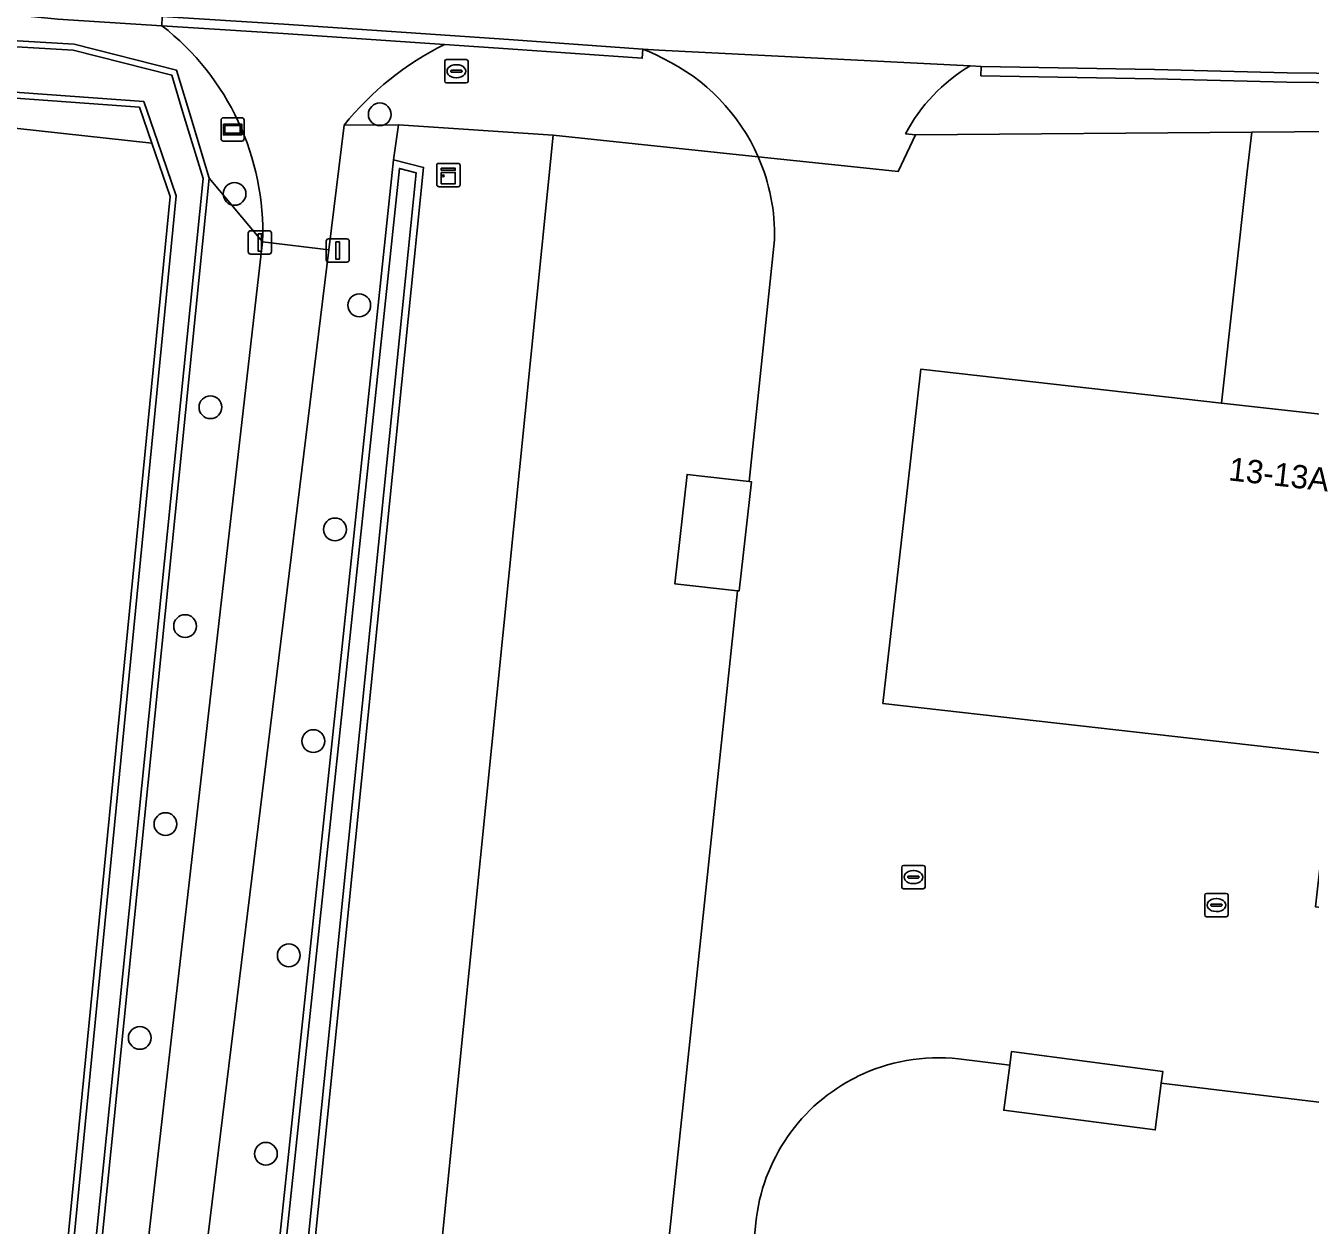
# Model space of a CAD drawing. Extents: x 162510 to 163918, y 388494 to 389774.
# Drawn here: x 162964.3 to 163019.4, y 388916.7 to 388968.2 of the extents above; entities that cross this region are included whole.
import ezdxf

# ---------------------------------------------------------------- set-up
doc = ezdxf.new("R2010")
doc.units = 0
for name, color, linetype in [('IMGEO_Afsluitpaal', 7, 'Continuous'), ('IMGEO_Boom', 7, 'Continuous'), ('IMGEO_Erf', 7, 'Continuous'), ('IMGEO_Grasland_agrarisch', 7, 'Continuous'), ('IMGEO_Grasland_overig', 7, 'Continuous'), ('IMGEO_Groenvoorziening', 7, 'Continuous'), ('IMGEO_Kast', 7, 'Continuous'), ('IMGEO_Kolk', 7, 'Continuous'), ('IMGEO_Loofbos', 7, 'Continuous'), ('IMGEO_Oever', 7, 'Continuous'), ('IMGEO_Pand', 7, 'Continuous'), ('IMGEO_Pand_nummerreeks', 7, 'Continuous'), ('IMGEO_Rijbaan_lokaal_gesloten', 7, 'Continuous'), ('IMGEO_Rijbaan_lokaal_halfverhard', 7, 'Continuous'), ('IMGEO_Rijbaan_lokaal_onverhard', 7, 'Continuous'), ('IMGEO_Rijbaan_lokaal_open', 7, 'Continuous'), ('IMGEO_Rioolput', 7, 'Continuous'), ('IMGEO_Waterloop', 7, 'Continuous'), ('IMGEO_Wegwijzer', 7, 'Continuous')]:
    doc.layers.add(name, color=color, linetype=linetype)

msp = doc.modelspace()

# ---------------------------------------------------------------- linework, layer by layer
at = {"layer": 'IMGEO_Afsluitpaal'}
for p, q in [((162973.867, 388958.456), (162973.867, 388959.256)), ((162973.867, 388959.256), (162973.867, 388958.456)), ((162973.967, 388959.356), (162974.757, 388959.356)), ((162974.757, 388959.356), (162973.967, 388959.356)), ((162974.857, 388959.256), (162974.857, 388958.456)), ((162974.857, 388958.456), (162974.857, 388959.256)), ((162977.31, 388959.008), (162978.1, 388959.008)), ((162978.1, 388959.008), (162977.31, 388959.008)), ((162977.21, 388958.108), (162977.21, 388958.908)), ((162977.21, 388958.908), (162977.21, 388958.108)), ((162978.2, 388958.908), (162978.2, 388958.108)), ((162978.2, 388958.108), (162978.2, 388958.908)), ((162974.757, 388958.356), (162973.967, 388958.356)), ((162973.967, 388958.356), (162974.757, 388958.356)), ((162978.1, 388958.008), (162977.31, 388958.008)), ((162977.31, 388958.008), (162978.1, 388958.008))]:
    msp.add_line(p, q, dxfattribs=at)
for points in [[(162974.287, 388959.231), (162974.437, 388959.231), (162974.437, 388958.481), (162974.287, 388958.481), (162974.287, 388959.231)], [(162977.63, 388958.883), (162977.78, 388958.883), (162977.78, 388958.133), (162977.63, 388958.133), (162977.63, 388958.883)]]:
    msp.add_lwpolyline(points, dxfattribs=at)
for centre, start, end in [((162973.967, 388959.256), 90, 180), ((162973.967, 388959.256), 90, 180), ((162974.757, 388959.256), 0, 90), ((162974.757, 388959.256), 360, 90), ((162977.31, 388958.908), 90, 180), ((162977.31, 388958.908), 90, 180), ((162978.1, 388958.908), 0, 90), ((162978.1, 388958.908), 360, 90), ((162973.967, 388958.456), 180, 270), ((162973.967, 388958.456), 180, 270), ((162974.757, 388958.456), 270, 0), ((162974.757, 388958.456), 270, 0), ((162977.31, 388958.108), 180, 270), ((162977.31, 388958.108), 180, 270), ((162978.1, 388958.108), 270, 0), ((162978.1, 388958.108), 270, 0)]:
    msp.add_arc(centre, 0.1, start, end, dxfattribs=at)
at = {"layer": 'IMGEO_Boom'}
for centre in [(162979.51, 388964.352), (162973.276, 388960.939), (162978.627, 388956.157), (162972.241, 388951.779), (162977.588, 388946.536), (162971.154, 388942.386), (162976.658, 388937.446), (162970.312, 388933.887), (162975.605, 388928.252), (162969.21, 388924.707), (162974.621, 388919.731)]:
    msp.add_circle(centre, 0.489, dxfattribs=at)
at = {"layer": 'IMGEO_Erf'}
for points in [[(162995.751, 388962.533), (162986.956, 388963.458), (162980.697, 388901.303), (162990.226, 388900.063), (162994.86, 388943.901)], [(163020.152, 388934.613), (163022.461, 388934.353), (163022.747, 388936.621), (163001.105, 388939.069), (163002.165, 388948.444), (163002.726, 388953.412), (163015.629, 388951.954), (163016.732, 388961.895), (163016.933, 388963.586), (163002.495, 388963.475), (163001.763, 388961.901), (163000, 388962.087), (162995.751, 388962.533)], [(163052.955, 388961.925), (163052.129, 388961.909), (163037.03, 388963.741), (163016.933, 388963.586), (163016.732, 388961.895), (163015.629, 388951.954), (163036.085, 388949.677), (163035.083, 388940.766), (163023.643, 388942.053), (163023.027, 388936.591), (163022.747, 388936.621), (163022.461, 388934.353), (163022.572, 388934.34), (163022.219, 388931.205), (163022.177, 388930.832), (163022.089, 388930.055), (163021.922, 388930.074), (163020.882, 388921.826), (163013.048, 388922.764), (163012.786, 388920.756), (163006.291, 388921.603), (163006.543, 388923.542), (163004.349, 388923.805)], [(162995.647, 388916.762), (162993.951, 388899.578), (163000, 388898.791), (163022.857, 388895.974), (163027.699, 388896.079), (163053.896, 388896.647), (163054.882, 388896.663), (163054.783, 388897.65), (163054.44, 388908.441), (163052.955, 388961.925)], [(162996.452, 388958.963), (162995.356, 388948.595), (162995.462, 388948.583), (162994.932, 388943.893), (162994.86, 388943.901), (162990.226, 388900.063), (162993.951, 388899.578), (162995.647, 388916.762)], [(162994.86, 388943.901), (162992.171, 388944.205), (162992.701, 388948.895), (162995.356, 388948.595), (162996.452, 388958.963)], [(163004.349, 388923.805), (163006.543, 388923.542), (163006.618, 388924.118), (163013.114, 388923.271), (163013.048, 388922.764), (163020.882, 388921.826), (163021.922, 388930.074), (163019.669, 388930.328), (163019.756, 388931.104), (163020.152, 388934.613)]]:
    msp.add_lwpolyline(points, dxfattribs=at)
for centre, radius, start, end in [((162988.096, 388959.176), 8.359, 358.5401, 23.6783), ((162988.096, 388959.176), 8.359, 358.5401, 23.6783), ((163003.479, 388915.978), 7.876, 83.6593, 116.2168), ((163003.479, 388915.978), 7.876, 83.6593, 116.2168), ((163003.476, 388915.985), 7.867, 116.2202, 174.3326), ((163003.476, 388915.985), 7.867, 116.2202, 174.3326)]:
    msp.add_arc(centre, radius, start, end, dxfattribs=at)
at = {"layer": 'IMGEO_Grasland_agrarisch'}
msp.add_lwpolyline([(162965.269, 388906.51), (162965.295, 388907.571), (162970.507, 388960.823), (162969.722, 388963.115), (162943.576, 388965.984), (162934.148, 388968.56), (162924.889, 388971.244), (162921.313, 388972.477), (162913.718, 388966.327), (162905.083, 388967.364), (162899.047, 388963.626), (162890.416, 388958.224), (162881.009, 388955.532), (162875.047, 388956.022), (162874.432, 388960.337)], dxfattribs=at)
at = {"layer": 'IMGEO_Grasland_overig'}
for points in [[(162890.275, 389028.321), (162906.761, 389000), (162914.021, 388987.018), (162919.521, 388978.287), (162925.982, 388975.254), (162939.232, 388969.776), (162946.964, 388968.638), (162951.321, 388968.254), (162966.391, 388967.363), (162970.783, 388966.255), (162971.31, 388964.515), (162972.188, 388961.62), (162974.481, 388958.888)], [(162874.432, 388960.337), (162875.047, 388956.022), (162881.009, 388955.532), (162890.416, 388958.224), (162899.047, 388963.626), (162905.083, 388967.364), (162913.718, 388966.327), (162921.313, 388972.477), (162924.889, 388971.244), (162934.148, 388968.56), (162943.576, 388965.984), (162969.722, 388963.115), (162969.194, 388964.658), (162943.616, 388966.516), (162926.272, 388973.119), (162925.379, 388974.383)], [(162970.158, 388968.16), (162965.692, 388968.446), (162953.235, 388969.706), (162947.107, 388970.584)], [(162990.798, 388967.159), (162990.776, 388966.76), (162985.026, 388967.165), (162982.289, 388967.352)], [(163068.575, 388965.498), (163059.251, 388965.446), (163049.249, 388965.428), (163035.814, 388965.597), (163027.249, 388965.634), (163018.442, 388965.738), (163012.75, 388965.872), (163005.306, 388966.012), (163005.318, 388966.412), (163004.846, 388966.436)], [(163002.071, 388963.522), (163002.495, 388963.475), (163016.933, 388963.586), (163037.03, 388963.741), (163052.129, 388961.909), (163052.955, 388961.925), (163059.41, 388962.047), (163068.888, 388962.174), (163076.92, 388962.425), (163082.659, 388962.692), (163086.751, 388963.465), (163090.188, 388964.057), (163089.586, 388966.085)], [(162977.98, 388963.885), (162980.313, 388963.907), (162986.956, 388963.458), (162995.751, 388962.533)]]:
    msp.add_lwpolyline(points, dxfattribs=at)
for centre, radius, start, end in [((162963.246, 388959.294), 11.242, 357.9327, 52.0611), ((162987.864, 388956.012), 12.636, 116.1792, 141.4608), ((162988.346, 388960.765), 6.848, 61.0111, 69.0203), ((162987.987, 388959.108), 8.486, 23.8072, 64.3172), ((163008.676, 388960.01), 7.481, 120.7977, 152.0016)]:
    msp.add_arc(centre, radius, start, end, dxfattribs=at)
at = {"layer": 'IMGEO_Groenvoorziening'}
for points in [[(162974.2, 388906.548), (162980.096, 388962.403), (162980.313, 388963.907), (162977.98, 388963.885), (162977.325, 388958.54), (162971.876, 388914.048)], [(162969.46, 388914.978), (162974.481, 388958.888), (162972.188, 388961.62), (162966.787, 388908.195)]]:
    msp.add_lwpolyline(points, dxfattribs=at)
at = {"layer": 'IMGEO_Kast'}
for p, q in [((162981.955, 388961.324), (162981.955, 388962.165)), ((162981.955, 388962.165), (162981.955, 388961.324)), ((162982.03, 388962.249), (162982.871, 388962.249)), ((162982.871, 388962.249), (162982.03, 388962.249)), ((162982.955, 388962.174), (162982.955, 388961.333)), ((162982.955, 388961.333), (162982.955, 388962.174)), ((162982.88, 388961.249), (162982.039, 388961.249)), ((162982.039, 388961.249), (162982.88, 388961.249))]:
    msp.add_line(p, q, dxfattribs=at)
for points in [[(162982.15, 388962.039), (162982.75, 388962.039), (162982.75, 388961.954), (162982.15, 388961.954), (162982.15, 388962.039)], [(162982.15, 388961.864), (162982.75, 388961.864), (162982.75, 388961.375), (162982.15, 388961.375), (162982.15, 388961.864)]]:
    msp.add_lwpolyline(points, dxfattribs=at)
msp.add_circle((162982.234, 388961.713), 0.0377, dxfattribs=at)
for centre, start, end in [((162982.033, 388962.171), 92.4484, 184.2845), ((162982.033, 388962.171), 92.4484, 184.2845), ((162982.877, 388962.171), 2.4484, 94.2845), ((162982.877, 388962.171), 2.4484, 94.2845), ((162982.033, 388961.327), 182.4484, 274.2845), ((162982.033, 388961.327), 182.4484, 274.2845), ((162982.877, 388961.327), 272.4484, 4.2845), ((162982.877, 388961.327), 272.4484, 4.2845)]:
    msp.add_arc(centre, 0.0779, start, end, dxfattribs=at)
at = {"layer": 'IMGEO_Kolk'}
for p, q in [((163001.909, 388931.184), (163001.909, 388932.036)), ((163001.984, 388932.11), (163002.836, 388932.11)), ((163002.91, 388932.036), (163002.91, 388931.184)), ((163002.168, 388931.604), (163002.168, 388931.616)), ((163002.606, 388931.567), (163002.208, 388931.567)), ((163002.211, 388931.653), (163002.609, 388931.653)), ((163002.397, 388931.89), (163002.422, 388931.89)), ((163002.652, 388931.616), (163002.652, 388931.604)), ((163002.836, 388931.11), (163001.984, 388931.11)), ((163002.42, 388931.33), (163002.395, 388931.33)), ((163014.988, 388930.91), (163015.84, 388930.91)), ((163014.913, 388929.984), (163014.913, 388930.836)), ((163015.172, 388930.404), (163015.172, 388930.416)), ((163015.61, 388930.367), (163015.212, 388930.367)), ((163015.215, 388930.453), (163015.613, 388930.453)), ((163015.401, 388930.69), (163015.426, 388930.69)), ((163015.656, 388930.416), (163015.656, 388930.404)), ((163015.914, 388930.836), (163015.914, 388929.984)), ((163015.84, 388929.91), (163014.988, 388929.91)), ((163015.424, 388930.13), (163015.399, 388930.13))]:
    msp.add_line(p, q, dxfattribs=at)
for points in [[(163001.909, 388931.184), (163001.909, 388932.036)], [(163001.984, 388932.11), (163002.836, 388932.11)], [(163002.91, 388932.036), (163002.91, 388931.184)], [(163002.836, 388931.11), (163001.984, 388931.11)], [(163014.988, 388930.91), (163015.84, 388930.91)], [(163014.913, 388929.984), (163014.913, 388930.836)], [(163015.914, 388930.836), (163015.914, 388929.984)], [(163015.84, 388929.91), (163014.988, 388929.91)]]:
    msp.add_lwpolyline(points, dxfattribs=at)
for centre, radius, start, end in [((163001.986, 388932.034), 0.0765, 91.552, 178.448), ((163001.986, 388932.034), 0.0765, 91.552, 178.448), ((163002.834, 388932.034), 0.0765, 1.552, 88.448), ((163002.834, 388932.034), 0.0765, 1.552, 88.448), ((163002.208, 388931.613), 0.0403, 85.8775, 175.7526), ((163002.205, 388931.603), 0.0366, 178.938, 274.7102), ((163002.609, 388931.61), 0.043, 264.8664, 352.4533), ((163002.613, 388931.615), 0.0386, 1.7309, 96.639), ((163001.986, 388931.186), 0.0765, 181.552, 268.448), ((163001.986, 388931.186), 0.0765, 181.552, 268.448), ((163002.834, 388931.186), 0.0765, 271.552, 358.448), ((163002.834, 388931.186), 0.0765, 271.552, 358.448), ((163014.99, 388930.834), 0.0765, 91.552, 178.448), ((163014.99, 388930.834), 0.0765, 91.552, 178.448), ((163015.838, 388930.834), 0.0765, 1.552, 88.448), ((163015.838, 388930.834), 0.0765, 1.552, 88.448), ((163015.212, 388930.413), 0.0403, 85.8775, 175.7526), ((163015.209, 388930.403), 0.0366, 178.938, 274.7102), ((163015.613, 388930.41), 0.043, 264.8664, 352.4533), ((163015.617, 388930.415), 0.0386, 1.7309, 96.639), ((163014.99, 388929.986), 0.0765, 181.552, 268.448), ((163014.99, 388929.986), 0.0765, 181.552, 268.448), ((163015.838, 388929.986), 0.0765, 271.552, 358.448), ((163015.838, 388929.986), 0.0765, 271.552, 358.448)]:
    msp.add_arc(centre, radius, start, end, dxfattribs=at)
for centre, major_axis, ratio, start_param, end_param in [((163002.396, 388931.61), (-0.387, 0.002), 0.722429, 4.712389, 7.853982), ((163002.421, 388931.61), (-0.39, 0.002), 0.717154, 1.570796, 4.712389), ((163015.4, 388930.41), (-0.387, 0.002), 0.722429, 4.712389, 7.853982), ((163015.425, 388930.41), (-0.39, 0.002), 0.717154, 1.570796, 4.712389)]:
    msp.add_ellipse(centre, major_axis=major_axis, ratio=ratio, start_param=start_param, end_param=end_param, dxfattribs=at)
at = {"layer": 'IMGEO_Loofbos'}
for points in [[(162980.313, 388963.907), (162980.096, 388962.403)], [(162986.956, 388963.458), (162980.313, 388963.907)], [(162990.226, 388900.063), (162980.697, 388901.303), (162986.956, 388963.458)], [(162980.096, 388962.403), (162981.389, 388962.074), (162975.806, 388906.861)]]:
    msp.add_lwpolyline(points, dxfattribs=at)
at = {"layer": 'IMGEO_Oever'}
for points in [[(162925.911, 388975.006), (162939.163, 388969.527), (162946.934, 388968.383), (162951.302, 388967.998), (162966.352, 388967.108), (162970.579, 388966.042), (162971.064, 388964.44), (162971.927, 388961.595), (162966.53, 388908.206)], [(162966.787, 388908.195), (162972.188, 388961.62), (162971.31, 388964.515), (162970.783, 388966.255), (162966.391, 388967.363), (162951.321, 388968.254), (162946.964, 388968.638), (162939.232, 388969.776), (162925.982, 388975.254)], [(162965.551, 388907.555), (162970.768, 388960.853), (162969.965, 388963.198), (162969.382, 388964.902), (162943.672, 388966.769), (162926.437, 388973.331), (162925.55, 388974.52)], [(162925.379, 388974.383), (162926.272, 388973.119), (162943.616, 388966.516), (162969.194, 388964.658), (162969.722, 388963.115), (162970.507, 388960.823), (162965.295, 388907.571), (162965.269, 388906.51)], [(162981.389, 388962.074), (162980.096, 388962.403), (162974.2, 388906.548)], [(162974.497, 388906.543), (162980.354, 388962.032), (162981.069, 388961.85), (162975.51, 388906.87)], [(162975.806, 388906.861), (162981.389, 388962.074)]]:
    msp.add_lwpolyline(points, dxfattribs=at)
at = {"layer": 'IMGEO_Pand'}
for points in [[(163015.629, 388951.954), (163002.726, 388953.412), (163002.165, 388948.444), (163001.105, 388939.069), (163022.747, 388936.621), (163023.027, 388936.591), (163023.643, 388942.053), (163035.083, 388940.766), (163036.085, 388949.677)], [(162995.356, 388948.595), (162992.701, 388948.895), (162992.171, 388944.205), (162994.86, 388943.901), (162994.932, 388943.893), (162995.462, 388948.583)], [(163013.048, 388922.764), (163013.114, 388923.271), (163006.618, 388924.118), (163006.543, 388923.542), (163006.291, 388921.603), (163012.786, 388920.756)]]:
    msp.add_lwpolyline(points, close=True, dxfattribs=at)
at = {"layer": 'IMGEO_Rijbaan_lokaal_gesloten'}
msp.add_lwpolyline([(162947.161, 388970.98), (162953.292, 388970.102), (162965.732, 388968.844), (162970.174, 388968.559), (162975.389, 388968.225), (162985.053, 388967.564), (162990.798, 388967.159), (162991.481, 388967.111), (163004.846, 388966.436), (163005.318, 388966.412), (163012.759, 388966.272), (163018.447, 388966.138), (163027.251, 388966.034), (163035.819, 388965.997), (163049.064, 388965.828), (163059.249, 388965.846), (163068.574, 388965.898)], dxfattribs=at)
at = {"layer": 'IMGEO_Rijbaan_lokaal_halfverhard'}
for points in [[(162947.107, 388970.584), (162953.235, 388969.706), (162965.692, 388968.446), (162970.158, 388968.16), (162970.174, 388968.559), (162965.732, 388968.844), (162953.292, 388970.102), (162947.161, 388970.98)], [(162982.289, 388967.352), (162975.363, 388967.826), (162970.158, 388968.16)], [(163005.318, 388966.412), (163005.306, 388966.012), (163012.75, 388965.872), (163018.442, 388965.738), (163027.249, 388965.634), (163035.814, 388965.597), (163049.249, 388965.428), (163059.251, 388965.446), (163068.575, 388965.498)], [(163068.574, 388965.898), (163059.249, 388965.846), (163049.064, 388965.828), (163035.819, 388965.997), (163027.251, 388966.034), (163018.447, 388966.138), (163012.759, 388966.272), (163005.318, 388966.412)], [(162974.481, 388958.888), (162977.325, 388958.54), (162977.98, 388963.885)]]:
    msp.add_lwpolyline(points, dxfattribs=at)
msp.add_lwpolyline([(162970.174, 388968.559), (162970.158, 388968.16), (162975.363, 388967.826), (162982.289, 388967.352), (162985.026, 388967.165), (162990.776, 388966.76), (162990.798, 388967.159), (162985.053, 388967.564), (162975.389, 388968.225)], close=True, dxfattribs=at)
for centre, radius, start, end in [((162963.246, 388959.294), 11.242, 357.9327, 52.0611), ((162987.864, 388956.012), 12.636, 116.1792, 141.4608)]:
    msp.add_arc(centre, radius, start, end, dxfattribs=at)
at = {"layer": 'IMGEO_Rijbaan_lokaal_onverhard'}
for points in [[(162977.325, 388958.54), (162974.481, 388958.888), (162969.46, 388914.978)], [(162971.876, 388914.048), (162977.325, 388958.54)]]:
    msp.add_lwpolyline(points, dxfattribs=at)
at = {"layer": 'IMGEO_Rijbaan_lokaal_open'}
for points in [[(163004.846, 388966.436), (162991.481, 388967.111), (162990.798, 388967.159)], [(162995.751, 388962.533), (163000, 388962.087), (163001.763, 388961.901), (163002.495, 388963.475), (163002.071, 388963.522)]]:
    msp.add_lwpolyline(points, dxfattribs=at)
for centre, radius, start, end in [((162988.346, 388960.765), 6.848, 61.0111, 69.0203), ((162987.987, 388959.108), 8.486, 23.8072, 64.3172), ((163008.676, 388960.01), 7.481, 120.7977, 152.0016)]:
    msp.add_arc(centre, radius, start, end, dxfattribs=at)
at = {"layer": 'IMGEO_Rioolput'}
for p, q in [((162982.295, 388965.778), (162982.295, 388966.63)), ((162982.37, 388966.704), (162983.222, 388966.704)), ((162982.554, 388966.198), (162982.554, 388966.21)), ((162982.597, 388966.247), (162982.995, 388966.247)), ((162982.783, 388966.484), (162982.808, 388966.484)), ((162983.038, 388966.21), (162983.038, 388966.198)), ((162983.296, 388966.63), (162983.296, 388965.778)), ((162983.222, 388965.704), (162982.37, 388965.704)), ((162982.992, 388966.161), (162982.594, 388966.161)), ((162982.806, 388965.924), (162982.781, 388965.924))]:
    msp.add_line(p, q, dxfattribs=at)
for points in [[(162982.295, 388965.778), (162982.295, 388966.63)], [(162982.37, 388966.704), (162983.222, 388966.704)], [(162983.296, 388966.63), (162983.296, 388965.778)], [(162983.222, 388965.704), (162982.37, 388965.704)]]:
    msp.add_lwpolyline(points, dxfattribs=at)
for centre, radius, start, end in [((162982.372, 388966.628), 0.0765, 91.552, 178.448), ((162982.372, 388966.628), 0.0765, 91.552, 178.448), ((162982.594, 388966.207), 0.0403, 85.8775, 175.7526), ((162982.591, 388966.197), 0.0366, 178.938, 274.7102), ((162982.995, 388966.204), 0.043, 264.8664, 352.4533), ((162982.999, 388966.209), 0.0386, 1.7309, 96.639), ((162983.22, 388966.628), 0.0765, 1.552, 88.448), ((162983.22, 388966.628), 0.0765, 1.552, 88.448), ((162982.372, 388965.78), 0.0765, 181.552, 268.448), ((162982.372, 388965.78), 0.0765, 181.552, 268.448), ((162983.22, 388965.78), 0.0765, 271.552, 358.448), ((162983.22, 388965.78), 0.0765, 271.552, 358.448)]:
    msp.add_arc(centre, radius, start, end, dxfattribs=at)
for centre, major_axis, ratio, start_param, end_param in [((162982.782, 388966.204), (-0.387, 0.002), 0.722429, 4.712389, 7.853982), ((162982.807, 388966.204), (-0.39, 0.002), 0.717154, 1.570796, 4.712389)]:
    msp.add_ellipse(centre, major_axis=major_axis, ratio=ratio, start_param=start_param, end_param=end_param, dxfattribs=at)
at = {"layer": 'IMGEO_Waterloop'}
for points in [[(162966.53, 388908.206), (162971.927, 388961.595), (162971.064, 388964.44), (162970.579, 388966.042), (162966.352, 388967.108), (162951.302, 388967.998), (162946.934, 388968.383), (162939.163, 388969.527), (162925.911, 388975.006)], [(162925.55, 388974.52), (162926.437, 388973.331), (162943.672, 388966.769), (162969.382, 388964.902), (162969.965, 388963.198), (162970.768, 388960.853), (162965.551, 388907.555)], [(162981.069, 388961.85), (162980.354, 388962.032), (162974.497, 388906.543)], [(162975.51, 388906.87), (162981.069, 388961.85)]]:
    msp.add_lwpolyline(points, dxfattribs=at)
at = {"layer": 'IMGEO_Wegwijzer'}
for p, q in [((162972.696, 388963.306), (162972.696, 388964.106)), ((162972.696, 388964.106), (162972.696, 388963.306)), ((162972.796, 388964.206), (162973.586, 388964.206)), ((162973.586, 388964.206), (162972.796, 388964.206)), ((162973.686, 388964.106), (162973.686, 388963.306)), ((162973.686, 388963.306), (162973.686, 388964.106)), ((162973.586, 388963.206), (162972.796, 388963.206)), ((162972.796, 388963.206), (162973.586, 388963.206))]:
    msp.add_line(p, q, dxfattribs=at)
for points in [[(162972.797, 388963.938), (162973.585, 388963.938), (162973.585, 388963.474), (162972.797, 388963.474), (162972.797, 388963.938)], [(162972.862, 388963.873), (162972.862, 388963.539), (162973.52, 388963.539), (162973.52, 388963.873), (162972.862, 388963.873)]]:
    msp.add_lwpolyline(points, dxfattribs=at)
for centre, start, end in [((162972.796, 388964.106), 90, 180), ((162972.796, 388964.106), 90, 180), ((162973.586, 388964.106), 0, 90), ((162973.586, 388964.106), 360, 90), ((162972.796, 388963.306), 180, 270), ((162972.796, 388963.306), 180, 270), ((162973.586, 388963.306), 270, 0), ((162973.586, 388963.306), 270, 0)]:
    msp.add_arc(centre, 0.1, start, end, dxfattribs=at)

# ---------------------------------------------------------------- texts
at = {"layer": 'IMGEO_Pand_nummerreeks'}
msp.add_text('13-13A', height=1, rotation=353.5319, dxfattribs=at).set_placement((163015.905, 388948.646))

doc.saveas('drawing.dxf')
